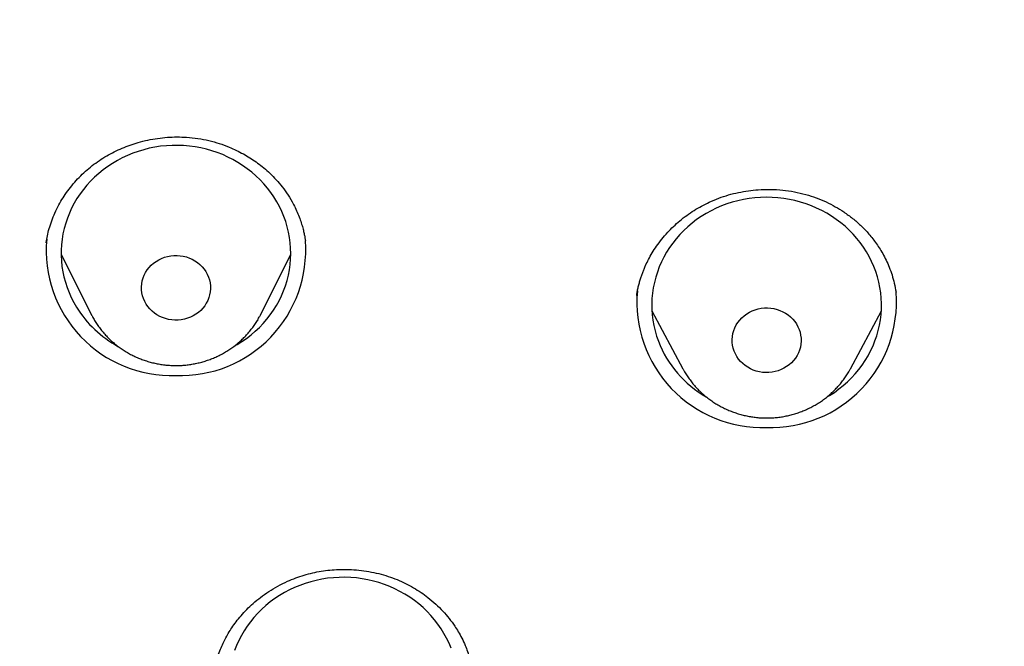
# Model space of a CAD drawing. Header units: millimetres. Extents: x 8 to 571, y 12 to 813.
# Tile 355 of 369: x 335.39 to 348.26, y 760.48 to 768.67. Entities that reach past the tile are written whole.
import ezdxf

# ---------------------------------------------------------------- set-up
doc = ezdxf.new("R2010")
doc.units = ezdxf.units.MM

msp = doc.modelspace()

# ---------------------------------------------------------------- linework, layer by layer
at = {"color": 7, "linetype": 'Continuous', "lineweight": 30}
for p, q in [((335.738, 765.753), (335.739, 765.76)), ((335.741, 765.759), (335.74, 765.752)), ((339.127, 765.778), (339.126, 765.782)), ((335.935, 765.601), (336.327, 764.819)), ((338.543, 764.819), (338.935, 765.601)), ((343.455, 765.069), (343.454, 765.061)), ((346.843, 765.101), (346.841, 765.11)), ((343.653, 764.863), (344.057, 764.107)), ((346.245, 764.107), (346.649, 764.863)), ((338.509, 764.742), (338.494, 764.732)), ((344.058, 764.104), (344.057, 764.107)), ((346.245, 764.107), (346.243, 764.104))]:
    msp.add_line(p, q, dxfattribs=at)
at = {"color": 7, "linetype": 'Continuous', "lineweight": 30, "flags": 128}
for points in [[(338.195, 764.401), (338.233, 764.423), (338.296, 764.462), (338.357, 764.504), (338.415, 764.549), (338.471, 764.597), (338.524, 764.647), (338.574, 764.7), (338.622, 764.755), (338.667, 764.812), (338.708, 764.871), (338.746, 764.932), (338.781, 764.995), (338.813, 765.059), (338.841, 765.125), (338.865, 765.192), (338.886, 765.26), (338.903, 765.329), (338.917, 765.399), (338.927, 765.469), (338.933, 765.539), (338.935, 765.61), (338.933, 765.681), (338.928, 765.752), (338.919, 765.822), (338.906, 765.892), (338.889, 765.961), (338.869, 766.029), (338.845, 766.096), (338.818, 766.162), (338.787, 766.227), (338.752, 766.29), (338.715, 766.351), (338.674, 766.411), (338.63, 766.468), (338.583, 766.524), (338.533, 766.577), (338.48, 766.627), (338.424, 766.675), (338.367, 766.721), (338.306, 766.763), (338.244, 766.803), (338.179, 766.84), (338.113, 766.873), (338.045, 766.904), (337.975, 766.931), (337.904, 766.955), (337.832, 766.975), (337.759, 766.992), (337.685, 767.006), (337.61, 767.016), (337.535, 767.022), (337.46, 767.025), (337.385, 767.025), (337.309, 767.021), (337.234, 767.013), (337.16, 767.002), (337.086, 766.987), (337.013, 766.969), (336.942, 766.947), (336.871, 766.922), (336.802, 766.894), (336.734, 766.862), (336.669, 766.828), (336.605, 766.79), (336.543, 766.749), (336.484, 766.706), (336.427, 766.66), (336.372, 766.611), (336.32, 766.559), (336.271, 766.505), (336.225, 766.449), (336.182, 766.391), (336.142, 766.331), (336.106, 766.269), (336.072, 766.206), (336.043, 766.14), (336.016, 766.074), (335.994, 766.007), (335.974, 765.938), (335.959, 765.869), (335.947, 765.799), (335.94, 765.728), (335.936, 765.657), (335.935, 765.587), (335.939, 765.516), (335.946, 765.445), (335.957, 765.375), (335.972, 765.306), (335.99, 765.237), (336.012, 765.169), (336.038, 765.103), (336.067, 765.037), (336.1, 764.974), (336.136, 764.911), (336.136, 764.911)], [(345.941, 763.74), (345.973, 763.759), (346.035, 763.799), (346.095, 763.843), (346.152, 763.889), (346.207, 763.937), (346.259, 763.988), (346.309, 764.042), (346.355, 764.098), (346.398, 764.156), (346.439, 764.215), (346.476, 764.277), (346.509, 764.341), (346.54, 764.405), (346.566, 764.472), (346.589, 764.539), (346.609, 764.608), (346.625, 764.677), (346.637, 764.747), (346.645, 764.817), (346.65, 764.888), (346.651, 764.959), (346.648, 765.029), (346.641, 765.1), (346.63, 765.17), (346.616, 765.24), (346.598, 765.309), (346.576, 765.376), (346.551, 765.443), (346.522, 765.509), (346.49, 765.573), (346.454, 765.635), (346.415, 765.696), (346.373, 765.755), (346.328, 765.811), (346.28, 765.866), (346.229, 765.918), (346.175, 765.968), (346.119, 766.015), (346.06, 766.059), (345.999, 766.1), (345.936, 766.139), (345.87, 766.175), (345.803, 766.207), (345.735, 766.236), (345.665, 766.262), (345.593, 766.285), (345.521, 766.304), (345.447, 766.32), (345.373, 766.332), (345.298, 766.341), (345.223, 766.346), (345.147, 766.347), (345.072, 766.345), (344.997, 766.34), (344.922, 766.331), (344.848, 766.318), (344.775, 766.302), (344.702, 766.283), (344.631, 766.26), (344.561, 766.234), (344.492, 766.204), (344.425, 766.172), (344.36, 766.136), (344.297, 766.097), (344.236, 766.055), (344.178, 766.011), (344.122, 765.963), (344.068, 765.913), (344.017, 765.861), (343.969, 765.806), (343.924, 765.749), (343.882, 765.691), (343.844, 765.63), (343.809, 765.567), (343.777, 765.503), (343.748, 765.437), (343.723, 765.371), (343.702, 765.303), (343.684, 765.234), (343.67, 765.164), (343.66, 765.094), (343.653, 765.023), (343.651, 764.953), (343.652, 764.882), (343.657, 764.811), (343.666, 764.741), (343.678, 764.671), (343.694, 764.602), (343.714, 764.533), (343.737, 764.466), (343.737, 764.466)], [(337.045, 764.953), (337.026, 764.988), (337.01, 765.024), (336.998, 765.062), (336.99, 765.1), (336.986, 765.139), (336.985, 765.178), (336.988, 765.217), (336.995, 765.255), (337.006, 765.293), (337.02, 765.329), (337.038, 765.365), (337.06, 765.398), (337.084, 765.43), (337.112, 765.459), (337.142, 765.486), (337.175, 765.51), (337.21, 765.531), (337.247, 765.549), (337.285, 765.563), (337.325, 765.575), (337.366, 765.583), (337.407, 765.587), (337.449, 765.587), (337.49, 765.584), (337.531, 765.578), (337.571, 765.568), (337.61, 765.554), (337.648, 765.537), (337.683, 765.517), (337.717, 765.494), (337.748, 765.468), (337.777, 765.44), (337.802, 765.409), (337.825, 765.376), (337.844, 765.341), (337.859, 765.305), (337.871, 765.268), (337.88, 765.23), (337.884, 765.191), (337.885, 765.152), (337.881, 765.113), (337.874, 765.074), (337.864, 765.036), (337.849, 765), (337.831, 764.965), (337.81, 764.931), (337.785, 764.9), (337.758, 764.87), (337.728, 764.844), (337.695, 764.82), (337.66, 764.798), (337.623, 764.78), (337.584, 764.766), (337.545, 764.755), (337.504, 764.747), (337.463, 764.743), (337.421, 764.742), (337.38, 764.745), (337.339, 764.752), (337.298, 764.762), (337.259, 764.775), (337.222, 764.792), (337.186, 764.812), (337.153, 764.835), (337.122, 764.861), (337.093, 764.89), (337.068, 764.92), (337.045, 764.953)], [(344.727, 764.338), (344.715, 764.375), (344.706, 764.414), (344.702, 764.452), (344.701, 764.491), (344.704, 764.53), (344.711, 764.569), (344.722, 764.607), (344.736, 764.643), (344.754, 764.679), (344.775, 764.712), (344.799, 764.744), (344.827, 764.773), (344.857, 764.8), (344.89, 764.824), (344.925, 764.845), (344.962, 764.863), (345, 764.878), (345.04, 764.889), (345.081, 764.897), (345.122, 764.902), (345.163, 764.902), (345.205, 764.899), (345.246, 764.893), (345.286, 764.883), (345.325, 764.869), (345.363, 764.853), (345.398, 764.833), (345.432, 764.81), (345.463, 764.784), (345.492, 764.756), (345.517, 764.725), (345.54, 764.692), (345.559, 764.657), (345.575, 764.621), (345.587, 764.584), (345.595, 764.546), (345.6, 764.507), (345.601, 764.468), (345.597, 764.429), (345.591, 764.39), (345.58, 764.352), (345.566, 764.316), (345.548, 764.281), (345.527, 764.247), (345.502, 764.215), (345.475, 764.186), (345.444, 764.159), (345.412, 764.135), (345.377, 764.114), (345.34, 764.096), (345.301, 764.081), (345.262, 764.07), (345.221, 764.062), (345.18, 764.058), (345.138, 764.057), (345.097, 764.06), (345.056, 764.066), (345.015, 764.076), (344.976, 764.09), (344.939, 764.107), (344.903, 764.126), (344.87, 764.149), (344.838, 764.175), (344.81, 764.204), (344.784, 764.234), (344.762, 764.267), (344.742, 764.302), (344.727, 764.338)], [(341.029, 760.457), (341.002, 760.523), (340.97, 760.588), (340.936, 760.651), (340.898, 760.712), (340.857, 760.771), (340.813, 760.829), (340.765, 760.884), (340.715, 760.937), (340.662, 760.987), (340.607, 761.035), (340.549, 761.08), (340.489, 761.123), (340.426, 761.162), (340.361, 761.199), (340.295, 761.232), (340.227, 761.263), (340.157, 761.29), (340.086, 761.313), (340.014, 761.334), (339.941, 761.35), (339.866, 761.364), (339.792, 761.374), (339.717, 761.38), (339.641, 761.383), (339.566, 761.382), (339.491, 761.378), (339.416, 761.37), (339.341, 761.358), (339.268, 761.343), (339.195, 761.325), (339.123, 761.303), (339.053, 761.278), (338.984, 761.25), (338.916, 761.218), (338.851, 761.183), (338.787, 761.145), (338.725, 761.104), (338.666, 761.061), (338.609, 761.014), (338.555, 760.965), (338.503, 760.914), (338.454, 760.86), (338.408, 760.803), (338.365, 760.745), (338.326, 760.685), (338.289, 760.623), (338.256, 760.559), (338.227, 760.494), (338.2, 760.428)]]:
    msp.add_lwpolyline(points, dxfattribs=at)
at = {"color": 7, "linetype": 'Continuous', "lineweight": 30}
for centre, radius, start, end in [((337.377, 765.655), 1.637, 174.9532, 272.0268), ((337.492, 765.656), 1.638, 267.9878, 4.357), ((345.093, 764.977), 1.637, 174.8682, 272.0286), ((345.208, 764.978), 1.638, 267.9868, 4.4068), ((337.377, 765.682), 1.461, 211.8416, 241.3731), ((345.073, 764.982), 1.432, 201.1194, 240.0965)]:
    msp.add_arc(centre, radius, start, end, dxfattribs=at)
for points, knots in [([(370.918, 763.042), (370.92, 763.122), (370.925, 763.281), (370.931, 763.513), (370.936, 763.735), (370.941, 763.946), (370.944, 764.133), (370.947, 764.298), (370.95, 764.442), (370.952, 764.58), (370.954, 764.711), (370.955, 764.826), (370.956, 764.925), (370.957, 765.006), (370.958, 765.076), (370.958, 765.135), (370.959, 765.184), (370.959, 765.22), (370.959, 765.248), (370.96, 765.273), (370.96, 765.302), (370.96, 765.338), (370.96, 765.381), (370.961, 765.449), (370.961, 765.544), (370.962, 765.666), (370.963, 765.798), (370.963, 765.939), (370.963, 766.089), (370.963, 766.249), (370.963, 766.424), (370.962, 766.61), (370.961, 766.804), (370.959, 766.993), (370.958, 767.177), (370.955, 767.39), (370.952, 767.629), (370.948, 767.891), (370.943, 768.141), (370.938, 768.382), (370.933, 768.613), (370.927, 768.837), (370.918, 769.172), (370.904, 769.617), (370.89, 770.015), (370.88, 770.247), (370.878, 770.32), (370.875, 770.392), (370.872, 770.463), (370.869, 770.529), (370.866, 770.591), (370.864, 770.648), (370.861, 770.697), (370.86, 770.735), (370.858, 770.767), (370.857, 770.797), (370.855, 770.831), (370.853, 770.873), (370.851, 770.923), (370.848, 770.986), (370.845, 771.061), (370.84, 771.15), (370.835, 771.251), (370.83, 771.363), (370.823, 771.487), (370.816, 771.623), (370.808, 771.77), (370.799, 771.922), (370.79, 772.08), (370.781, 772.241), (370.77, 772.411), (370.759, 772.588), (370.736, 772.945), (370.701, 773.452), (370.652, 774.107), (370.59, 774.861), (370.511, 775.737), (370.437, 776.469), (370.387, 776.93), (370.366, 777.124), (370.345, 777.318), (370.323, 777.511), (370.301, 777.704), (370.278, 777.896), (370.255, 778.086), (370.232, 778.276), (370.209, 778.464), (370.186, 778.648), (370.165, 778.817), (370.144, 778.974), (370.126, 779.116), (370.109, 779.246), (370.095, 779.351), (370.083, 779.436), (370.074, 779.501), (370.066, 779.56), (370.059, 779.613), (370.053, 779.659), (370.047, 779.699), (370.043, 779.734), (370.038, 779.768), (370.033, 779.807), (370.026, 779.855), (370.018, 779.912), (370.009, 779.979), (369.998, 780.055), (369.983, 780.157), (369.965, 780.287), (369.942, 780.445), (369.918, 780.61), (369.892, 780.78), (369.866, 780.955), (369.838, 781.14), (369.808, 781.335), (369.776, 781.541), (369.735, 781.798), (369.686, 782.101), (369.629, 782.444), (369.571, 782.782), (369.514, 783.114), (369.456, 783.439), (369.399, 783.758), (369.333, 784.115), (369.259, 784.508), (369.176, 784.934), (369.094, 785.346), (369.013, 785.746), (368.946, 786.061), (368.895, 786.294), (368.862, 786.446), (368.83, 786.586), (368.8, 786.717), (368.772, 786.837), (368.747, 786.945), (368.724, 787.044), (368.703, 787.132), (368.684, 787.21), (368.667, 787.279), (368.653, 787.339), (368.641, 787.387), (368.631, 787.426), (368.624, 787.455), (368.617, 787.483), (368.609, 787.517), (368.597, 787.564), (368.583, 787.623), (368.564, 787.695), (368.544, 787.774), (368.522, 787.86), (368.499, 787.95), (368.475, 788.043), (368.45, 788.137), (368.426, 788.23), (368.401, 788.322), (368.362, 788.465), (368.31, 788.657), (368.246, 788.882), (368.187, 789.088), (368.132, 789.277), (368.075, 789.469), (368.014, 789.668), (367.95, 789.876), (367.882, 790.093), (367.808, 790.32), (367.73, 790.558), (367.646, 790.807), (367.569, 791.028), (367.502, 791.219), (367.446, 791.375), (367.391, 791.525), (367.339, 791.666), (367.291, 791.796), (367.246, 791.915), (367.205, 792.021), (367.169, 792.116), (367.138, 792.194), (367.114, 792.257), (367.094, 792.307), (367.078, 792.349), (367.064, 792.382), (367.055, 792.406), (367.047, 792.425), (367.039, 792.446), (367.028, 792.474), (367.013, 792.509), (366.996, 792.553), (366.974, 792.607), (366.947, 792.673), (366.915, 792.753), (366.877, 792.843), (366.77, 793.1), (366.589, 793.52), (366.327, 794.097), (366.09, 794.591), (365.884, 795.001), (365.715, 795.328), (365.547, 795.644), (365.399, 795.914), (365.273, 796.139), (365.189, 796.286), (365.127, 796.394), (365.087, 796.464), (365.048, 796.53), (365.014, 796.588), (364.985, 796.637), (364.96, 796.679), (364.939, 796.715), (364.921, 796.745), (364.906, 796.769), (364.895, 796.788), (364.886, 796.803), (364.876, 796.819), (364.863, 796.841), (364.846, 796.87), (364.824, 796.907), (364.798, 796.95), (364.758, 797.014), (364.705, 797.101), (364.639, 797.207), (364.57, 797.317), (364.499, 797.431), (364.422, 797.551), (364.339, 797.68), (364.248, 797.818), (364.153, 797.962), (364.057, 798.105), (363.962, 798.245), (363.869, 798.38), (363.778, 798.51), (363.679, 798.652), (363.571, 798.803), (363.455, 798.962), (363.344, 799.113), (363.231, 799.265), (363.116, 799.416), (363.001, 799.566), (362.892, 799.706), (362.787, 799.839), (362.684, 799.968), (362.536, 800.151), (362.339, 800.389), (362.091, 800.682), (361.9, 800.9), (361.771, 801.045), (361.708, 801.115), (361.649, 801.18), (361.596, 801.239), (361.548, 801.292), (361.508, 801.335), (361.476, 801.369), (361.451, 801.396), (361.432, 801.416), (361.419, 801.43), (361.41, 801.441), (361.4, 801.451), (361.388, 801.464), (361.368, 801.486), (361.338, 801.518), (361.295, 801.564), (361.244, 801.618), (361.184, 801.681), (361.116, 801.751), (361.04, 801.83), (360.955, 801.917), (360.862, 802.012), (360.759, 802.115), (360.65, 802.224), (360.534, 802.338), (360.414, 802.455), (360.288, 802.575), (360.159, 802.697), (359.971, 802.872), (359.722, 803.099), (359.405, 803.378), (359.075, 803.66), (358.761, 803.919), (358.466, 804.156), (358.192, 804.37), (357.949, 804.554), (357.741, 804.709), (357.574, 804.832), (357.412, 804.949), (357.28, 805.043), (357.176, 805.117), (357.097, 805.172), (357.022, 805.224), (356.95, 805.274), (356.881, 805.321), (356.817, 805.365), (356.761, 805.403), (356.715, 805.434), (356.682, 805.456), (356.659, 805.471), (356.642, 805.482), (356.627, 805.493), (356.604, 805.508), (356.57, 805.531), (356.523, 805.562), (356.468, 805.598), (356.406, 805.639), (356.339, 805.683), (356.24, 805.747), (356.107, 805.833), (355.928, 805.946), (355.732, 806.069), (355.517, 806.2), (355.321, 806.318), (355.144, 806.423), (354.988, 806.514), (354.829, 806.606), (354.666, 806.699), (354.499, 806.792), (354.327, 806.887), (354.147, 806.985), (353.951, 807.089), (353.739, 807.202), (353.508, 807.321), (353.265, 807.443), (353.011, 807.569), (352.745, 807.698), (352.466, 807.83), (352.185, 807.959), (351.9, 808.087), (351.613, 808.213), (351.315, 808.341), (351.008, 808.469), (350.689, 808.598), (350.346, 808.732), (349.978, 808.872), (349.583, 809.018), (349.233, 809.142), (348.931, 809.246), (348.681, 809.33), (348.434, 809.412), (348.178, 809.494), (347.917, 809.577), (347.651, 809.658), (347.396, 809.734), (347.154, 809.806), (346.922, 809.872), (346.697, 809.936), (346.477, 809.996), (346.265, 810.053), (346.067, 810.106), (345.884, 810.154), (345.714, 810.197), (345.559, 810.236), (345.416, 810.272), (345.28, 810.305), (345.147, 810.338), (345.044, 810.363), (344.97, 810.38), (344.927, 810.39), (344.89, 810.399), (344.863, 810.406), (344.847, 810.409), (344.837, 810.411), (344.827, 810.414), (344.808, 810.418), (344.775, 810.426), (344.726, 810.437), (344.664, 810.452), (344.589, 810.469), (344.501, 810.489), (344.403, 810.512), (344.294, 810.536), (344.175, 810.562), (344.044, 810.591), (343.902, 810.622), (343.741, 810.656), (343.567, 810.693), (343.385, 810.73), (343.208, 810.766), (343.038, 810.8), (342.875, 810.832), (342.718, 810.862), (342.568, 810.891), (342.406, 810.921), (342.234, 810.953), (342.054, 810.986), (341.888, 811.015), (341.754, 811.039), (341.647, 811.058), (341.566, 811.072), (341.491, 811.085), (341.427, 811.096), (341.375, 811.105), (341.336, 811.111), (341.308, 811.116), (341.282, 811.121), (341.254, 811.126), (341.218, 811.132), (341.165, 811.141), (341.094, 811.153), (341.004, 811.168), (340.902, 811.185), (340.79, 811.204), (340.667, 811.224), (340.532, 811.247), (340.386, 811.271), (340.229, 811.296), (340.06, 811.323), (339.828, 811.36), (339.538, 811.406), (339.196, 811.458), (338.802, 811.518), (338.358, 811.583), (337.867, 811.652), (337.387, 811.718), (336.92, 811.781), (336.465, 811.84), (336.023, 811.895), (335.592, 811.947), (335.174, 811.997), (334.768, 812.043), (334.375, 812.087), (333.993, 812.128), (333.624, 812.166), (333.267, 812.202), (332.923, 812.236), (332.591, 812.267), (332.282, 812.296), (331.994, 812.321), (331.728, 812.345), (331.47, 812.367), (331.216, 812.388), (330.962, 812.408), (330.705, 812.428), (330.374, 812.454), (329.968, 812.483), (329.484, 812.517), (328.989, 812.549), (328.483, 812.58), (327.969, 812.608), (327.447, 812.636), (326.917, 812.661), (326.378, 812.684), (325.823, 812.705), (325.254, 812.724), (324.671, 812.741), (324.076, 812.755), (323.47, 812.767), (322.854, 812.775), (322.226, 812.781), (321.575, 812.783), (320.9, 812.782), (320.2, 812.777), (319.488, 812.767), (318.764, 812.753), (318.027, 812.733), (317.362, 812.712), (316.771, 812.69), (316.261, 812.669), (315.754, 812.645), (315.253, 812.62), (314.76, 812.593), (314.273, 812.565), (313.732, 812.531), (313.137, 812.491), (312.492, 812.444), (311.86, 812.394), (311.243, 812.343), (310.642, 812.289), (310.059, 812.234), (309.493, 812.178), (308.939, 812.121), (308.397, 812.062), (307.864, 812.002), (307.342, 811.94), (306.833, 811.878), (306.339, 811.816), (305.891, 811.757), (305.488, 811.702), (305.128, 811.653), (304.777, 811.603), (304.434, 811.553), (304.083, 811.501), (303.717, 811.446), (303.33, 811.386), (302.931, 811.323), (302.523, 811.257), (302.103, 811.187), (301.672, 811.114), (301.231, 811.037), (300.791, 810.959), (300.352, 810.877), (299.916, 810.792), (299.47, 810.701), (299.016, 810.605), (298.554, 810.502), (298.083, 810.394), (297.588, 810.274), (297.067, 810.142), (296.521, 809.997), (295.967, 809.842), (295.403, 809.676), (294.864, 809.509), (294.352, 809.342), (293.87, 809.179), (293.393, 809.009), (292.922, 808.835), (292.459, 808.657), (291.976, 808.463), (291.474, 808.252), (290.955, 808.024), (290.446, 807.79), (289.935, 807.544), (289.421, 807.286), (288.907, 807.016), (288.405, 806.74), (287.914, 806.459), (287.436, 806.174), (287.087, 805.957), (286.864, 805.814), (286.766, 805.751), (286.679, 805.695), (286.601, 805.644), (286.534, 805.6), (286.48, 805.564), (286.438, 805.536), (286.407, 805.515), (286.38, 805.498), (286.354, 805.48), (286.322, 805.459), (286.279, 805.429), (286.223, 805.392), (286.156, 805.346), (286.08, 805.294), (285.994, 805.235), (285.87, 805.149), (285.709, 805.035), (285.513, 804.895), (285.313, 804.75), (285.11, 804.599), (284.902, 804.441), (284.688, 804.276), (284.469, 804.104), (284.204, 803.89), (283.895, 803.635), (283.548, 803.337), (283.204, 803.032), (282.864, 802.72), (282.528, 802.4), (282.278, 802.154), (282.112, 801.986), (282.031, 801.903), (281.955, 801.825), (281.886, 801.753), (281.824, 801.689), (281.769, 801.631), (281.721, 801.581), (281.68, 801.536), (281.647, 801.501), (281.622, 801.475), (281.603, 801.455), (281.588, 801.439), (281.577, 801.426), (281.568, 801.417), (281.559, 801.407), (281.547, 801.394), (281.53, 801.375), (281.506, 801.35), (281.477, 801.318), (281.445, 801.283), (281.41, 801.245), (281.374, 801.205), (281.319, 801.145), (281.245, 801.063), (281.148, 800.954), (281.043, 800.834), (280.93, 800.704), (280.816, 800.572), (280.703, 800.438), (280.591, 800.305), (280.478, 800.168), (280.366, 800.03), (280.257, 799.894), (280.132, 799.736), (279.993, 799.558), (279.841, 799.36), (279.691, 799.161), (279.544, 798.96), (279.399, 798.76), (279.262, 798.568), (279.131, 798.38), (279.001, 798.191), (278.874, 798.003), (278.75, 797.816), (278.629, 797.631), (278.529, 797.474), (278.45, 797.349), (278.393, 797.258), (278.339, 797.171), (278.289, 797.092), (278.248, 797.024), (278.214, 796.968), (278.186, 796.923), (278.161, 796.882), (278.139, 796.845), (278.121, 796.814), (278.106, 796.79), (278.096, 796.773), (278.087, 796.758), (278.077, 796.741), (278.064, 796.719), (278.045, 796.687), (278.019, 796.643), (277.985, 796.586), (277.945, 796.518), (277.9, 796.44), (277.849, 796.352), (277.795, 796.258), (277.74, 796.161), (277.683, 796.061), (277.625, 795.956), (277.565, 795.848), (277.506, 795.741), (277.448, 795.634), (277.358, 795.466), (277.239, 795.239), (277.085, 794.94), (276.932, 794.633), (276.779, 794.317), (276.633, 794.007), (276.518, 793.756), (276.433, 793.565), (276.374, 793.433), (276.319, 793.305), (276.267, 793.185), (276.219, 793.072), (276.174, 792.967), (276.132, 792.866), (276.093, 792.77), (276.056, 792.68), (276.023, 792.6), (275.998, 792.537), (275.978, 792.489), (275.964, 792.454), (275.952, 792.423), (275.94, 792.393), (275.927, 792.36), (275.911, 792.319), (275.891, 792.269), (275.868, 792.21), (275.842, 792.145), (275.815, 792.075), (275.788, 792.004), (275.761, 791.933), (275.724, 791.835), (275.677, 791.711), (275.621, 791.559), (275.565, 791.405), (275.508, 791.248), (275.452, 791.088), (275.395, 790.925), (275.339, 790.763), (275.284, 790.598), (275.227, 790.428), (275.168, 790.247), (275.106, 790.054), (275.042, 789.85), (274.975, 789.633), (274.906, 789.405), (274.847, 789.207), (274.8, 789.042), (274.763, 788.914), (274.726, 788.782), (274.688, 788.648), (274.651, 788.514), (274.616, 788.385), (274.582, 788.259), (274.55, 788.137), (274.519, 788.02), (274.491, 787.913), (274.466, 787.814), (274.446, 787.736), (274.431, 787.677), (274.42, 787.634), (274.41, 787.595), (274.402, 787.562), (274.396, 787.536), (274.391, 787.518), (274.388, 787.506), (274.385, 787.493), (274.38, 787.471), (274.371, 787.437), (274.36, 787.39), (274.345, 787.329), (274.326, 787.254), (274.305, 787.166), (274.281, 787.064), (274.256, 786.957), (274.23, 786.845), (274.203, 786.732), (274.177, 786.615), (274.15, 786.497), (274.124, 786.379), (274.066, 786.116), (273.965, 785.644), (273.829, 784.964), (273.687, 784.223), (273.551, 783.482), (273.421, 782.742), (273.297, 782.001), (273.21, 781.454), (273.156, 781.1), (273.131, 780.939), (273.108, 780.779), (273.085, 780.626), (273.064, 780.483), (273.045, 780.355), (273.029, 780.24), (273.014, 780.139), (273.001, 780.049), (272.99, 779.969), (272.982, 779.91), (272.976, 779.868), (272.972, 779.843), (272.97, 779.825), (272.968, 779.813), (272.967, 779.806), (272.966, 779.798), (272.964, 779.782), (272.961, 779.758), (272.956, 779.722), (272.949, 779.676), (272.942, 779.619), (272.932, 779.55), (272.922, 779.472), (272.91, 779.383), (272.896, 779.283), (272.882, 779.174), (272.866, 779.054), (272.849, 778.923), (272.831, 778.783), (272.812, 778.633), (272.792, 778.473), (272.771, 778.305), (272.75, 778.129), (272.698, 777.7), (272.621, 777.024), (272.525, 776.104), (272.439, 775.195), (272.365, 774.331), (272.303, 773.511), (272.263, 772.934), (272.239, 772.56), (272.228, 772.391), (272.218, 772.226), (272.209, 772.071), (272.201, 771.923), (272.193, 771.785), (272.185, 771.645), (272.178, 771.505), (272.171, 771.367), (272.164, 771.243), (272.159, 771.133), (272.155, 771.042), (272.151, 770.97), (272.148, 770.913), (272.146, 770.865), (272.144, 770.825), (272.143, 770.796), (272.142, 770.772), (272.141, 770.749), (272.14, 770.72), (272.138, 770.682), (272.136, 770.635), (272.133, 770.579), (272.131, 770.515), (272.122, 770.31), (272.107, 769.94), (272.089, 769.406), (272.076, 768.97), (272.068, 768.655), (272.063, 768.461), (272.059, 768.257), (272.055, 768.042), (272.051, 767.826), (272.048, 767.609), (272.045, 767.392), (272.042, 767.167), (272.04, 766.951), (272.039, 766.746), (272.038, 766.554), (272.037, 766.366), (272.037, 766.185), (272.037, 766.016), (272.037, 765.858), (272.038, 765.711), (272.038, 765.59), (272.039, 765.494), (272.039, 765.422), (272.04, 765.36), (272.04, 765.309), (272.04, 765.271), (272.041, 765.243), (272.041, 765.216), (272.041, 765.184), (272.042, 765.144), (272.042, 765.097), (272.043, 765.042), (272.043, 764.98), (272.044, 764.904), (272.045, 764.813), (272.046, 764.707), (272.048, 764.594), (272.05, 764.475), (272.052, 764.331), (272.055, 764.158), (272.059, 763.955), (272.064, 763.741), (272.069, 763.516), (272.075, 763.28), (272.08, 763.119), (272.082, 763.037)], [0, 0, 0, 0, 0.001472, 0.002883, 0.004232, 0.005519, 0.006745, 0.007666, 0.008548, 0.009393, 0.0102, 0.010961, 0.011527, 0.012027, 0.012461, 0.012828, 0.013129, 0.013363, 0.013501, 0.013639, 0.01382, 0.014042, 0.014307, 0.014614, 0.015307, 0.016063, 0.016876, 0.017748, 0.018678, 0.019666, 0.020712, 0.021923, 0.023123, 0.024293, 0.025432, 0.02654, 0.02824, 0.029862, 0.031407, 0.032874, 0.034328, 0.035697, 0.037025, 0.040529, 0.043956, 0.044406, 0.044855, 0.045302, 0.045748, 0.046166, 0.046535, 0.046907, 0.047212, 0.047449, 0.047618, 0.047802, 0.048003, 0.048258, 0.048571, 0.048942, 0.049423, 0.049976, 0.050602, 0.051299, 0.052068, 0.052908, 0.053821, 0.054805, 0.055748, 0.056749, 0.057807, 0.05892, 0.060047, 0.064455, 0.068368, 0.072259, 0.078517, 0.084718, 0.08593, 0.087139, 0.088346, 0.089551, 0.090754, 0.091955, 0.09315, 0.094294, 0.095523, 0.096667, 0.097728, 0.098704, 0.099596, 0.100403, 0.101127, 0.101575, 0.101984, 0.102353, 0.102682, 0.102971, 0.103221, 0.10343, 0.103623, 0.103863, 0.104162, 0.10452, 0.104938, 0.105415, 0.105948, 0.106858, 0.10785, 0.108924, 0.109952, 0.111046, 0.112206, 0.11343, 0.114721, 0.116076, 0.118254, 0.120418, 0.122541, 0.124625, 0.126669, 0.128674, 0.130639, 0.133404, 0.136088, 0.138688, 0.141207, 0.143644, 0.144666, 0.145623, 0.146514, 0.147341, 0.148103, 0.148788, 0.14941, 0.149969, 0.150466, 0.150907, 0.151283, 0.151594, 0.151839, 0.15202, 0.152149, 0.152365, 0.152663, 0.153041, 0.153498, 0.154034, 0.154557, 0.155138, 0.155742, 0.156341, 0.156934, 0.157521, 0.158102, 0.159671, 0.161196, 0.162424, 0.163623, 0.164844, 0.166123, 0.167461, 0.168857, 0.170312, 0.171866, 0.173481, 0.175158, 0.176175, 0.177212, 0.178204, 0.179121, 0.179977, 0.180756, 0.181457, 0.18208, 0.182625, 0.182999, 0.183325, 0.183603, 0.18383, 0.183985, 0.184077, 0.184212, 0.184396, 0.18463, 0.184915, 0.185249, 0.185706, 0.186233, 0.186829, 0.187495, 0.19136, 0.195234, 0.199116, 0.201405, 0.203649, 0.205837, 0.207968, 0.209275, 0.21056, 0.211059, 0.211554, 0.212028, 0.212451, 0.212786, 0.21308, 0.213333, 0.213546, 0.213718, 0.21385, 0.213941, 0.214048, 0.2142, 0.214406, 0.214665, 0.214977, 0.215322, 0.216048, 0.21684, 0.217603, 0.218417, 0.219283, 0.220202, 0.221225, 0.222294, 0.223345, 0.224369, 0.225364, 0.226331, 0.22727, 0.228514, 0.229705, 0.230843, 0.231928, 0.233149, 0.234295, 0.235366, 0.236367, 0.237361, 0.238359, 0.240648, 0.242963, 0.245305, 0.245895, 0.246473, 0.247003, 0.247483, 0.247912, 0.248292, 0.248543, 0.248767, 0.248943, 0.249047, 0.249115, 0.249201, 0.249306, 0.249429, 0.249731, 0.250107, 0.250557, 0.251081, 0.251668, 0.252327, 0.253058, 0.25386, 0.254733, 0.255679, 0.256636, 0.257656, 0.258708, 0.259774, 0.260853, 0.263313, 0.265842, 0.268439, 0.271105, 0.27314, 0.275214, 0.277326, 0.278589, 0.279851, 0.281041, 0.282151, 0.282749, 0.283321, 0.283866, 0.284385, 0.284878, 0.285345, 0.285777, 0.286095, 0.286333, 0.286489, 0.286581, 0.286686, 0.286817, 0.287082, 0.287413, 0.287811, 0.288269, 0.288744, 0.289223, 0.290376, 0.29156, 0.293008, 0.2945, 0.296035, 0.297087, 0.298158, 0.299249, 0.300359, 0.301489, 0.302644, 0.303854, 0.305121, 0.306589, 0.308126, 0.309734, 0.311412, 0.313159, 0.314977, 0.316864, 0.318655, 0.320505, 0.322413, 0.324379, 0.326404, 0.328486, 0.330888, 0.333364, 0.335913, 0.337449, 0.339011, 0.340553, 0.342044, 0.343751, 0.345384, 0.346944, 0.34843, 0.349842, 0.351181, 0.352557, 0.353846, 0.355048, 0.356162, 0.357188, 0.358126, 0.358977, 0.359784, 0.360587, 0.361389, 0.361653, 0.361917, 0.362162, 0.36233, 0.362405, 0.362447, 0.362506, 0.362587, 0.362803, 0.363097, 0.363469, 0.36392, 0.364449, 0.365056, 0.365701, 0.366415, 0.367199, 0.368052, 0.368975, 0.370083, 0.371183, 0.372242, 0.373259, 0.374235, 0.375169, 0.376062, 0.376913, 0.378071, 0.379143, 0.380128, 0.381026, 0.381546, 0.382031, 0.382481, 0.382868, 0.383186, 0.383398, 0.383561, 0.383691, 0.383858, 0.384072, 0.38433, 0.384796, 0.385335, 0.385944, 0.386606, 0.387337, 0.388135, 0.389, 0.389934, 0.390935, 0.392004, 0.394058, 0.396087, 0.398083, 0.401061, 0.403965, 0.406795, 0.409552, 0.412236, 0.414847, 0.417384, 0.419847, 0.422238, 0.424555, 0.426799, 0.42897, 0.431067, 0.433092, 0.435043, 0.436921, 0.438545, 0.44011, 0.441616, 0.443088, 0.444578, 0.446088, 0.447618, 0.450393, 0.453233, 0.456136, 0.459102, 0.462132, 0.465169, 0.468269, 0.471429, 0.47465, 0.478001, 0.481416, 0.484894, 0.488436, 0.492042, 0.495712, 0.499445, 0.503466, 0.507559, 0.511722, 0.515958, 0.520264, 0.524642, 0.527631, 0.530637, 0.533608, 0.536538, 0.539427, 0.542276, 0.545085, 0.548949, 0.552733, 0.556439, 0.560064, 0.563611, 0.567017, 0.570347, 0.5736, 0.576777, 0.579933, 0.58301, 0.586007, 0.588925, 0.591764, 0.593939, 0.596065, 0.598141, 0.600169, 0.602149, 0.604378, 0.606672, 0.609032, 0.611458, 0.613949, 0.616506, 0.619129, 0.621817, 0.624366, 0.626971, 0.629634, 0.632355, 0.635132, 0.637966, 0.640857, 0.644102, 0.647415, 0.650797, 0.654246, 0.657764, 0.660748, 0.663755, 0.666735, 0.669688, 0.672614, 0.675513, 0.678895, 0.68224, 0.685547, 0.688815, 0.692301, 0.695741, 0.699136, 0.702484, 0.705787, 0.709044, 0.709808, 0.7105, 0.711121, 0.71167, 0.712148, 0.712554, 0.712824, 0.713049, 0.713229, 0.713387, 0.713617, 0.71391, 0.714324, 0.714807, 0.715358, 0.715976, 0.716658, 0.718054, 0.719506, 0.72096, 0.722467, 0.724026, 0.725638, 0.727302, 0.729016, 0.731737, 0.734473, 0.737226, 0.739994, 0.742778, 0.745576, 0.746317, 0.747029, 0.747684, 0.748282, 0.748822, 0.749297, 0.749717, 0.750082, 0.750391, 0.750583, 0.750745, 0.750878, 0.75098, 0.751053, 0.751112, 0.751216, 0.751369, 0.751583, 0.751848, 0.752138, 0.752446, 0.752772, 0.753116, 0.753911, 0.754789, 0.755748, 0.756789, 0.757911, 0.758908, 0.759962, 0.761058, 0.762134, 0.763187, 0.764216, 0.765784, 0.767294, 0.768744, 0.77032, 0.771819, 0.773242, 0.774602, 0.775991, 0.777429, 0.778735, 0.780079, 0.781461, 0.782125, 0.782793, 0.783418, 0.783988, 0.784504, 0.784859, 0.785182, 0.785474, 0.785736, 0.785966, 0.786141, 0.786246, 0.786335, 0.786457, 0.78661, 0.786796, 0.787132, 0.78754, 0.788019, 0.788569, 0.78919, 0.789882, 0.790533, 0.791236, 0.791984, 0.792735, 0.793481, 0.794222, 0.794959, 0.79696, 0.798926, 0.801115, 0.803258, 0.805354, 0.807403, 0.808308, 0.809203, 0.81006, 0.810863, 0.811614, 0.812311, 0.812956, 0.813621, 0.814219, 0.814749, 0.815212, 0.815467, 0.815697, 0.815903, 0.816085, 0.816285, 0.816562, 0.816893, 0.81728, 0.817722, 0.818184, 0.81865, 0.81912, 0.819593, 0.820571, 0.821564, 0.822573, 0.823598, 0.824637, 0.825693, 0.826778, 0.827802, 0.828899, 0.830071, 0.831317, 0.832637, 0.834031, 0.835499, 0.837041, 0.837845, 0.838668, 0.839509, 0.840369, 0.841239, 0.842069, 0.84285, 0.843653, 0.844397, 0.845081, 0.845707, 0.846273, 0.846568, 0.846843, 0.847098, 0.847309, 0.847472, 0.847587, 0.847654, 0.847698, 0.847843, 0.84806, 0.848351, 0.848744, 0.84922, 0.84978, 0.850424, 0.851151, 0.851821, 0.852549, 0.853296, 0.854043, 0.854788, 0.855533, 0.859031, 0.863732, 0.868398, 0.873029, 0.877706, 0.882356, 0.886978, 0.887992, 0.889004, 0.890015, 0.890987, 0.891882, 0.8927, 0.893401, 0.894034, 0.894598, 0.895094, 0.895522, 0.895713, 0.895881, 0.895997, 0.896056, 0.89609, 0.896141, 0.896209, 0.896377, 0.896601, 0.896881, 0.897243, 0.897671, 0.898162, 0.898718, 0.899339, 0.900024, 0.900774, 0.901588, 0.902466, 0.90341, 0.904399, 0.90545, 0.906563, 0.907692, 0.913485, 0.919212, 0.924872, 0.930465, 0.935333, 0.940148, 0.941222, 0.942289, 0.943311, 0.944279, 0.945193, 0.946052, 0.946857, 0.947802, 0.948658, 0.949428, 0.950109, 0.950704, 0.951109, 0.951461, 0.951758, 0.952001, 0.952197, 0.952312, 0.952441, 0.952623, 0.952858, 0.953148, 0.953491, 0.953889, 0.95434, 0.957312, 0.960751, 0.964253, 0.965391, 0.966591, 0.967855, 0.969181, 0.970571, 0.971863, 0.973204, 0.974596, 0.976037, 0.977205, 0.978404, 0.979589, 0.980704, 0.98175, 0.982727, 0.983634, 0.984472, 0.984963, 0.98542, 0.985807, 0.98612, 0.98636, 0.986499, 0.986654, 0.986853, 0.987099, 0.987389, 0.987725, 0.988107, 0.988534, 0.989135, 0.9898, 0.990498, 0.991225, 0.99198, 0.993158, 0.994399, 0.995703, 0.997072, 0.998504, 1, 1, 1, 1]), ([(335.739, 765.76), (335.744, 765.787), (335.754, 765.847), (335.778, 765.94), (335.811, 766.04), (335.853, 766.144), (335.903, 766.245), (335.959, 766.341), (336.021, 766.432), (336.092, 766.522), (336.169, 766.608), (336.252, 766.688), (336.34, 766.761), (336.433, 766.829), (336.529, 766.889), (336.628, 766.943), (336.73, 766.989), (336.834, 767.03), (336.946, 767.066), (337.066, 767.096), (337.195, 767.118), (337.322, 767.132), (337.448, 767.137), (337.582, 767.133), (337.721, 767.118), (337.864, 767.09), (338, 767.052), (338.12, 767.008), (338.224, 766.961), (338.315, 766.914), (338.4, 766.864), (338.483, 766.809), (338.564, 766.748), (338.645, 766.678), (338.727, 766.597), (338.807, 766.506), (338.883, 766.403), (338.944, 766.304), (338.992, 766.212), (339.028, 766.133), (339.058, 766.055), (339.081, 765.982), (339.099, 765.919), (339.111, 765.864), (339.12, 765.818), (339.124, 765.791), (339.126, 765.779)], [0, 0, 0, 0, 0.01946, 0.041626, 0.065029, 0.089688, 0.115618, 0.138207, 0.161688, 0.186011, 0.210371, 0.234491, 0.258375, 0.282034, 0.305473, 0.328698, 0.351713, 0.374516, 0.3971, 0.4239, 0.450359, 0.476466, 0.502197, 0.527381, 0.558021, 0.587739, 0.616555, 0.644484, 0.666197, 0.687348, 0.707938, 0.728034, 0.74912, 0.771815, 0.796132, 0.82209, 0.849669, 0.878729, 0.897648, 0.91715, 0.935974, 0.952771, 0.967555, 0.980341, 0.991148, 1, 1, 1, 1]), ([(343.453, 765.064), (343.455, 765.079), (343.46, 765.109), (343.47, 765.164), (343.484, 765.218), (343.498, 765.269), (343.514, 765.318), (343.531, 765.365), (343.549, 765.411), (343.574, 765.469), (343.608, 765.539), (343.655, 765.623), (343.712, 765.711), (343.78, 765.801), (343.854, 765.887), (343.934, 765.968), (344.017, 766.042), (344.107, 766.112), (344.202, 766.176), (344.3, 766.234), (344.407, 766.288), (344.525, 766.337), (344.652, 766.379), (344.781, 766.411), (344.911, 766.434), (345.051, 766.448), (345.201, 766.452), (345.36, 766.443), (345.513, 766.421), (345.66, 766.387), (345.798, 766.342), (345.927, 766.288), (346.047, 766.226), (346.143, 766.167), (346.217, 766.114), (346.274, 766.071), (346.327, 766.027), (346.377, 765.982), (346.426, 765.933), (346.477, 765.88), (346.526, 765.821), (346.575, 765.756), (346.622, 765.687), (346.669, 765.61), (346.713, 765.525), (346.754, 765.432), (346.79, 765.331), (346.821, 765.222), (346.834, 765.146), (346.841, 765.107)], [0, 0, 0, 0, 0.01247, 0.024679, 0.036736, 0.04837, 0.059586, 0.070384, 0.081011, 0.0922, 0.111363, 0.132086, 0.154373, 0.178229, 0.203654, 0.226042, 0.249512, 0.273296, 0.29687, 0.320241, 0.343416, 0.370974, 0.398268, 0.425304, 0.452076, 0.478574, 0.511286, 0.543522, 0.575205, 0.605986, 0.63582, 0.664715, 0.692695, 0.719773, 0.734845, 0.749625, 0.764113, 0.778308, 0.792358, 0.807862, 0.825264, 0.842054, 0.860308, 0.880037, 0.901254, 0.923875, 0.947869, 0.973241, 1, 1, 1, 1]), ([(336.328, 764.819), (336.335, 764.805), (336.351, 764.773), (336.38, 764.723), (336.415, 764.671), (336.453, 764.62), (336.493, 764.571), (336.536, 764.524), (336.581, 764.48), (336.629, 764.438), (336.679, 764.398), (336.732, 764.361), (336.786, 764.327), (336.842, 764.295), (336.899, 764.267), (336.959, 764.241), (337.019, 764.218), (337.081, 764.199), (337.144, 764.182), (337.207, 764.169), (337.271, 764.159), (337.336, 764.153), (337.401, 764.149), (337.466, 764.149), (337.531, 764.152), (337.596, 764.159), (337.66, 764.169), (337.724, 764.182), (337.787, 764.198), (337.849, 764.218), (337.91, 764.241), (337.969, 764.266), (338.027, 764.295), (338.084, 764.327), (338.138, 764.361), (338.191, 764.399), (338.241, 764.438), (338.289, 764.481), (338.335, 764.526), (338.378, 764.573), (338.418, 764.622), (338.456, 764.673), (338.491, 764.726), (338.52, 764.774), (338.536, 764.806), (338.542, 764.819)], [0, 0, 0, 0, 0.017137, 0.040429, 0.063745, 0.087085, 0.110451, 0.133845, 0.157265, 0.180714, 0.204191, 0.227695, 0.251227, 0.274784, 0.298366, 0.321972, 0.345599, 0.369247, 0.392913, 0.416596, 0.440293, 0.464002, 0.487723, 0.511451, 0.535185, 0.558922, 0.58266, 0.606396, 0.630128, 0.653854, 0.677571, 0.701276, 0.724968, 0.748643, 0.772301, 0.795937, 0.819552, 0.843141, 0.866705, 0.890242, 0.91375, 0.937229, 0.960678, 0.984099, 1, 1, 1, 1]), ([(344.059, 764.104), (344.066, 764.092), (344.082, 764.061), (344.113, 764.013), (344.149, 763.961), (344.188, 763.911), (344.229, 763.863), (344.273, 763.818), (344.32, 763.774), (344.369, 763.734), (344.42, 763.695), (344.473, 763.659), (344.528, 763.626), (344.585, 763.596), (344.644, 763.569), (344.703, 763.545), (344.765, 763.524), (344.827, 763.505), (344.89, 763.491), (344.954, 763.479), (345.018, 763.471), (345.083, 763.465), (345.148, 763.464), (345.213, 763.465), (345.278, 763.47), (345.343, 763.478), (345.407, 763.49), (345.47, 763.504), (345.533, 763.522), (345.594, 763.543), (345.655, 763.568), (345.713, 763.595), (345.77, 763.625), (345.826, 763.658), (345.879, 763.694), (345.931, 763.732), (345.98, 763.773), (346.027, 763.817), (346.072, 763.863), (346.114, 763.911), (346.153, 763.961), (346.189, 764.013), (346.219, 764.061), (346.236, 764.092), (346.242, 764.104)], [0, 0, 0, 0, 0.016522, 0.040415, 0.064332, 0.088275, 0.112245, 0.136243, 0.16027, 0.184325, 0.208409, 0.232521, 0.256661, 0.280826, 0.305016, 0.329229, 0.353465, 0.37772, 0.401992, 0.426281, 0.450584, 0.474899, 0.499223, 0.523554, 0.54789, 0.572228, 0.596566, 0.6209, 0.64523, 0.669551, 0.693862, 0.718161, 0.742444, 0.766709, 0.790955, 0.815178, 0.839378, 0.863551, 0.887697, 0.911815, 0.935903, 0.959961, 0.983989, 1, 1, 1, 1]), ([(337.924, 760.105), (337.926, 760.115), (337.929, 760.138), (337.936, 760.178), (337.946, 760.225), (337.96, 760.278), (337.98, 760.346), (338.007, 760.421), (338.04, 760.501), (338.077, 760.578), (338.118, 760.651), (338.166, 760.727), (338.221, 760.804), (338.285, 760.884), (338.359, 760.964), (338.444, 761.044), (338.541, 761.124), (338.648, 761.2), (338.766, 761.27), (338.885, 761.329), (338.999, 761.376), (339.109, 761.413), (339.22, 761.442), (339.333, 761.464), (339.446, 761.479), (339.566, 761.487), (339.693, 761.487), (339.825, 761.478), (339.956, 761.459), (340.083, 761.433), (340.206, 761.397), (340.323, 761.354), (340.434, 761.304), (340.538, 761.248), (340.636, 761.187), (340.733, 761.115), (340.829, 761.034), (340.922, 760.942), (341.004, 760.847), (341.071, 760.756), (341.125, 760.67), (341.171, 760.586), (341.211, 760.5), (341.245, 760.413), (341.272, 760.328), (341.295, 760.237), (341.306, 760.174), (341.312, 760.142)], [0, 0, 0, 0, 0.0081598, 0.0176134, 0.0284367, 0.0406837, 0.0536014, 0.0739334, 0.0927466, 0.1100436, 0.1288338, 0.1477, 0.1679726, 0.1896578, 0.2127613, 0.2372869, 0.263236, 0.2906072, 0.319287, 0.348038, 0.3717943, 0.3953728, 0.4187826, 0.4420269, 0.4651119, 0.4880378, 0.5153309, 0.5423763, 0.569159, 0.5956649, 0.6218792, 0.6475936, 0.6726987, 0.6972023, 0.7211105, 0.7444372, 0.7727879, 0.800252, 0.8268331, 0.8526709, 0.8714945, 0.8925957, 0.9159946, 0.9350678, 0.9554631, 0.9771221, 1, 1, 1, 1])]:
    msp.add_open_spline(points, degree=3, knots=knots, dxfattribs=at)

doc.saveas('drawing.dxf')
